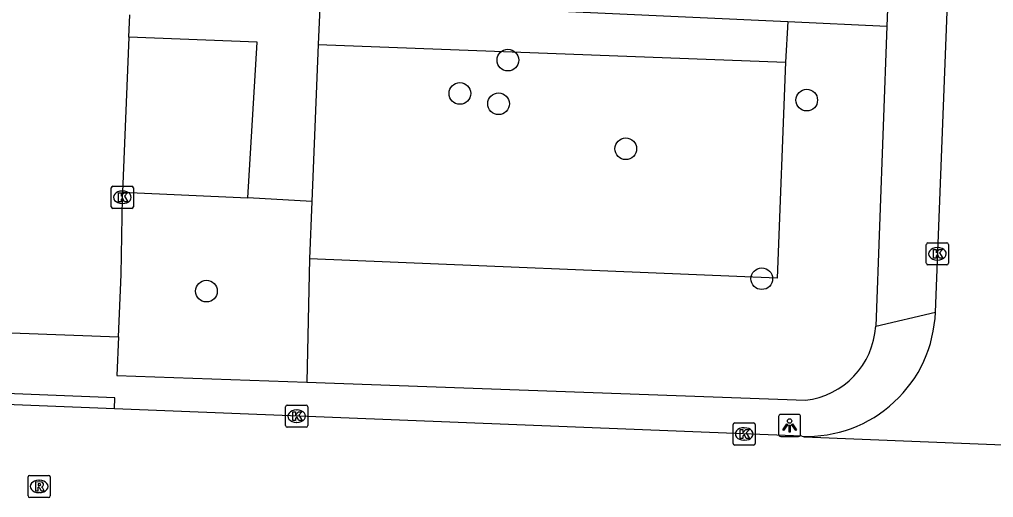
# Model space of a CAD drawing. Extents: x 160732 to 162105, y 387428 to 388479.
# Drawn here: x 161626.26 to 161670.28, y 387814.32 to 387835.91 of the extents above; entities that cross this region are included whole.
import ezdxf

# ---------------------------------------------------------------- set-up
doc = ezdxf.new("R2010")
doc.units = 0
for name, color, linetype in [('IMGEO_Boom', 7, 'Continuous'), ('IMGEO_Groenvoorziening', 7, 'Continuous'), ('IMGEO_Haag', 7, 'Continuous'), ('IMGEO_Kolk', 7, 'Continuous'), ('IMGEO_Lichtpunt', 7, 'Continuous'), ('IMGEO_Rijbaan_lokaal_open', 7, 'Continuous'), ('IMGEO_Rioolput', 7, 'Continuous'), ('IMGEO_Voetpad_open', 7, 'Continuous')]:
    doc.layers.add(name, color=color, linetype=linetype)

msp = doc.modelspace()

# ---------------------------------------------------------------- linework, layer by layer
at = {"layer": 'IMGEO_Boom'}
for centre in [(161648.331, 387834.071), (161646.161, 387832.566), (161661.836, 387832.265), (161647.91, 387832.1), (161653.659, 387830.07), (161659.806, 387824.2), (161634.711, 387823.638)]:
    msp.add_circle(centre, 0.489, dxfattribs=at)
at = {"layer": 'IMGEO_Groenvoorziening'}
for points in [[(161639.848, 387836.779), (161639.765, 387834.78)], [(161660.98, 387835.809), (161660.872, 387833.972)], [(161636.577, 387827.849), (161636.996, 387834.888), (161631.21, 387835.115)], [(161639.765, 387834.78), (161639.469, 387827.693)], [(161639.765, 387834.78), (161660.872, 387833.972)], [(161660.872, 387833.972), (161660.499, 387824.228), (161639.36, 387825.091)], [(161630.921, 387828.104), (161636.577, 387827.849)], [(161639.469, 387827.693), (161636.577, 387827.849)], [(161639.469, 387827.693), (161639.36, 387825.091)], [(161639.36, 387825.091), (161639.246, 387819.521)]]:
    msp.add_lwpolyline(points, dxfattribs=at)
at = {"layer": 'IMGEO_Haag'}
for points in [[(161639.848, 387836.779), (161660.98, 387835.809)], [(161660.98, 387835.809), (161665.462, 387835.603)]]:
    msp.add_lwpolyline(points, dxfattribs=at)
at = {"layer": 'IMGEO_Kolk'}
for p, q in [((161630.411, 387827.451), (161630.411, 387828.303)), ((161630.486, 387828.377), (161631.338, 387828.377)), ((161631.412, 387828.303), (161631.412, 387827.451)), ((161630.899, 387828.157), (161630.924, 387828.157)), ((161631.338, 387827.377), (161630.486, 387827.377)), ((161630.922, 387827.597), (161630.897, 387827.597)), ((161667.241, 387824.897), (161667.241, 387825.749)), ((161667.316, 387825.823), (161668.168, 387825.823)), ((161667.729, 387825.603), (161667.754, 387825.603)), ((161668.242, 387825.749), (161668.242, 387824.897)), ((161668.168, 387824.823), (161667.316, 387824.823)), ((161667.752, 387825.043), (161667.727, 387825.043)), ((161638.289, 387817.566), (161638.289, 387818.418)), ((161638.364, 387818.492), (161639.216, 387818.492)), ((161638.777, 387818.272), (161638.802, 387818.272)), ((161639.29, 387818.418), (161639.29, 387817.566)), ((161638.8, 387817.712), (161638.775, 387817.712)), ((161658.586, 387817.688), (161659.438, 387817.688)), ((161639.216, 387817.492), (161638.364, 387817.492)), ((161658.511, 387816.762), (161658.511, 387817.614)), ((161658.999, 387817.468), (161659.024, 387817.468)), ((161659.512, 387817.614), (161659.512, 387816.762)), ((161659.022, 387816.908), (161658.997, 387816.908)), ((161659.438, 387816.688), (161658.586, 387816.688))]:
    msp.add_line(p, q, dxfattribs=at)
for points in [[(161630.411, 387827.451), (161630.411, 387828.303)], [(161630.486, 387828.377), (161631.338, 387828.377)], [(161631.412, 387828.303), (161631.412, 387827.451)], [(161630.732, 387828.077), (161630.855, 387828.077), (161630.855, 387827.926), (161630.985, 387828.077), (161631.149, 387828.077), (161631.003, 387827.926), (161631.156, 387827.677), (161631.004, 387827.677), (161630.919, 387827.841), (161630.855, 387827.774), (161630.855, 387827.677), (161630.732, 387827.677), (161630.732, 387828.077)], [(161631.338, 387827.377), (161630.486, 387827.377)], [(161667.241, 387824.897), (161667.241, 387825.749)], [(161667.316, 387825.823), (161668.168, 387825.823)], [(161668.242, 387825.749), (161668.242, 387824.897)], [(161667.562, 387825.523), (161667.685, 387825.523), (161667.685, 387825.372), (161667.815, 387825.523), (161667.979, 387825.523), (161667.833, 387825.372), (161667.986, 387825.123), (161667.834, 387825.123), (161667.749, 387825.287), (161667.685, 387825.22), (161667.685, 387825.123), (161667.562, 387825.123), (161667.562, 387825.523)], [(161668.168, 387824.823), (161667.316, 387824.823)], [(161638.289, 387817.566), (161638.289, 387818.418)], [(161638.364, 387818.492), (161639.216, 387818.492)], [(161638.61, 387818.192), (161638.733, 387818.192), (161638.733, 387818.041), (161638.863, 387818.192), (161639.027, 387818.192), (161638.881, 387818.041), (161639.034, 387817.792), (161638.882, 387817.792), (161638.797, 387817.956), (161638.733, 387817.889), (161638.733, 387817.792), (161638.61, 387817.792), (161638.61, 387818.192)], [(161639.29, 387818.418), (161639.29, 387817.566)], [(161658.586, 387817.688), (161659.438, 387817.688)], [(161639.216, 387817.492), (161638.364, 387817.492)], [(161658.511, 387816.762), (161658.511, 387817.614)], [(161658.832, 387817.388), (161658.955, 387817.388), (161658.955, 387817.237), (161659.085, 387817.388), (161659.249, 387817.388), (161659.103, 387817.237), (161659.256, 387816.988), (161659.104, 387816.988), (161659.019, 387817.152), (161658.955, 387817.085), (161658.955, 387816.988), (161658.832, 387816.988), (161658.832, 387817.388)], [(161659.512, 387817.614), (161659.512, 387816.762)], [(161659.438, 387816.688), (161658.586, 387816.688)]]:
    msp.add_lwpolyline(points, dxfattribs=at)
for centre, start, end in [((161630.488, 387828.301), 91.552, 178.448), ((161630.488, 387828.301), 91.552, 178.448), ((161631.336, 387828.301), 1.552, 88.448), ((161631.336, 387828.301), 1.552, 88.448), ((161630.488, 387827.453), 181.552, 268.448), ((161630.488, 387827.453), 181.552, 268.448), ((161631.336, 387827.453), 271.552, 358.448), ((161631.336, 387827.453), 271.552, 358.448), ((161667.318, 387825.747), 91.552, 178.448), ((161667.318, 387825.747), 91.552, 178.448), ((161668.166, 387825.747), 1.552, 88.448), ((161668.166, 387825.747), 1.552, 88.448), ((161667.318, 387824.899), 181.552, 268.448), ((161667.318, 387824.899), 181.552, 268.448), ((161668.166, 387824.899), 271.552, 358.448), ((161668.166, 387824.899), 271.552, 358.448), ((161638.366, 387818.416), 91.552, 178.448), ((161638.366, 387818.416), 91.552, 178.448), ((161639.214, 387818.416), 1.552, 88.448), ((161639.214, 387818.416), 1.552, 88.448), ((161658.588, 387817.612), 91.552, 178.448), ((161658.588, 387817.612), 91.552, 178.448), ((161659.436, 387817.612), 1.552, 88.448), ((161659.436, 387817.612), 1.552, 88.448), ((161638.366, 387817.568), 181.552, 268.448), ((161638.366, 387817.568), 181.552, 268.448), ((161639.214, 387817.568), 271.552, 358.448), ((161639.214, 387817.568), 271.552, 358.448), ((161658.588, 387816.764), 181.552, 268.448), ((161658.588, 387816.764), 181.552, 268.448), ((161659.436, 387816.764), 271.552, 358.448), ((161659.436, 387816.764), 271.552, 358.448)]:
    msp.add_arc(centre, 0.0765, start, end, dxfattribs=at)
for centre, major_axis, ratio, start_param, end_param in [((161630.898, 387827.877), (-0.387, 0.002), 0.722429, 4.712389, 7.853982), ((161630.923, 387827.877), (-0.39, 0.002), 0.717154, 1.570796, 4.712389), ((161667.728, 387825.323), (-0.387, 0.002), 0.722429, 4.712389, 7.853982), ((161667.753, 387825.323), (-0.39, 0.002), 0.717154, 1.570796, 4.712389), ((161638.776, 387817.992), (-0.387, 0.002), 0.722429, 4.712389, 7.853982), ((161638.801, 387817.992), (-0.39, 0.002), 0.717154, 1.570796, 4.712389), ((161658.998, 387817.188), (-0.387, 0.002), 0.722429, 4.712389, 7.853982), ((161659.023, 387817.188), (-0.39, 0.002), 0.717154, 1.570796, 4.712389)]:
    msp.add_ellipse(centre, major_axis=major_axis, ratio=ratio, start_param=start_param, end_param=end_param, dxfattribs=at)
at = {"layer": 'IMGEO_Lichtpunt'}
for p, q in [((161660.565, 387817.977), (161660.565, 387817.17)), ((161660.565, 387817.977), (161660.565, 387817.17)), ((161661.467, 387818.072), (161660.659, 387818.072)), ((161661.467, 387818.072), (161660.659, 387818.072)), ((161661.561, 387817.17), (161661.561, 387817.977)), ((161661.561, 387817.17), (161661.561, 387817.977)), ((161660.659, 387817.076), (161661.467, 387817.076)), ((161660.659, 387817.076), (161661.467, 387817.076))]:
    msp.add_line(p, q, dxfattribs=at)
for points in [[(161660.939, 387817.641), (161660.978, 387817.613), (161660.79, 387817.351), (161660.752, 387817.378), (161660.939, 387817.641)], [(161661.041, 387817.593), (161661.088, 387817.593), (161661.088, 387817.271), (161661.041, 387817.271), (161661.041, 387817.593)], [(161661.151, 387817.613), (161661.189, 387817.64), (161661.376, 387817.378), (161661.337, 387817.35), (161661.151, 387817.613)]]:
    msp.add_lwpolyline(points, dxfattribs=at)
msp.add_circle((161661.064, 387817.775), 0.0994, dxfattribs=at)
for centre, start, end in [((161660.659, 387817.977), 90, 180), ((161660.659, 387817.977), 90, 180), ((161661.467, 387817.977), 0, 90), ((161661.467, 387817.977), 0, 90), ((161660.659, 387817.17), 180, 270), ((161660.659, 387817.17), 180, 270), ((161661.467, 387817.17), 270, 0), ((161661.467, 387817.17), 270, 360)]:
    msp.add_arc(centre, 0.0946, start, end, dxfattribs=at)
at = {"layer": 'IMGEO_Rijbaan_lokaal_open'}
for points in [[(161667.651, 387822.691), (161668.732, 387850.215)], [(161631.21, 387835.115), (161631.251, 387836.112)], [(161631.21, 387835.115), (161630.921, 387828.104)], [(161630.742, 387821.569), (161630.853, 387824.391), (161630.912, 387827.877), (161630.921, 387828.104)], [(161623.849, 387821.824), (161630.742, 387821.569)], [(161630.558, 387818.318), (161623.734, 387818.589)], [(161661.609, 387817.084), (161630.558, 387818.318)], [(161661.609, 387817.084), (161661.713, 387817.065), (161680.069, 387816.316), (161680.159, 387816.321)]]:
    msp.add_lwpolyline(points, dxfattribs=at)
msp.add_arc((161661.839, 387822.895), 5.815, 267.7285, 357.9943, dxfattribs=at)
at = {"layer": 'IMGEO_Rioolput'}
for p, q in [((161626.65, 387814.394), (161626.65, 387815.246)), ((161626.725, 387815.32), (161627.577, 387815.32)), ((161627.138, 387815.1), (161627.163, 387815.1)), ((161627.651, 387815.246), (161627.651, 387814.394)), ((161627.577, 387814.32), (161626.725, 387814.32)), ((161627.161, 387814.54), (161627.136, 387814.54))]:
    msp.add_line(p, q, dxfattribs=at)
for points in [[(161626.65, 387814.394), (161626.65, 387815.246)], [(161626.725, 387815.32), (161627.577, 387815.32)], [(161627.239, 387815.018), (161626.987, 387815.02), (161626.987, 387814.62)], [(161627.651, 387815.246), (161627.651, 387814.394)], [(161626.987, 387814.62), (161627.111, 387814.62), (161627.111, 387814.782), (161627.122, 387814.782)], [(161627.165, 387814.939), (161627.111, 387814.939), (161627.111, 387814.858)], [(161627.111, 387814.858), (161627.163, 387814.858)], [(161627.169, 387814.753), (161627.24, 387814.62), (161627.38, 387814.62), (161627.315, 387814.746)], [(161627.577, 387814.32), (161626.725, 387814.32)]]:
    msp.add_lwpolyline(points, dxfattribs=at)
for centre, radius, start, end in [((161626.727, 387815.244), 0.0765, 91.552, 178.448), ((161626.727, 387815.244), 0.0765, 91.552, 178.448), ((161627.238, 387814.908), 0.109, 350.3612, 89.416), ((161627.575, 387815.244), 0.0765, 1.552, 88.448), ((161627.575, 387815.244), 0.0765, 1.552, 88.448), ((161627.121, 387814.729), 0.0533, 26.0293, 88.6989), ((161627.147, 387815.047), 0.19, 274.7715, 282.9687), ((161627.171, 387814.843), 0.0964, 77.0061, 93.1865), ((161627.185, 387814.9), 0.0378, 276.6634, 79.6772), ((161627.236, 387814.908), 0.112, 277.5842, 350.9817), ((161627.22, 387814.693), 0.108, 29.5134, 73.7905), ((161626.727, 387814.396), 0.0765, 181.552, 268.448), ((161626.727, 387814.396), 0.0765, 181.552, 268.448), ((161627.575, 387814.396), 0.0765, 271.552, 358.448), ((161627.575, 387814.396), 0.0765, 271.552, 358.448)]:
    msp.add_arc(centre, radius, start, end, dxfattribs=at)
for centre, major_axis, ratio, start_param, end_param in [((161627.137, 387814.82), (-0.387, 0.002), 0.722429, 4.712389, 7.853982), ((161627.162, 387814.82), (-0.39, 0.002), 0.717154, 1.570796, 4.712389)]:
    msp.add_ellipse(centre, major_axis=major_axis, ratio=ratio, start_param=start_param, end_param=end_param, dxfattribs=at)
at = {"layer": 'IMGEO_Voetpad_open'}
for points in [[(161666.446, 387863.061), (161665.794, 387845.984), (161665.718, 387843.985), (161665.689, 387841.854), (161665.616, 387839.855), (161665.462, 387835.603)], [(161665.462, 387835.603), (161664.954, 387822.054)], [(161664.954, 387822.054), (161667.651, 387822.691)], [(161630.742, 387821.569), (161630.66, 387819.831), (161639.246, 387819.521)], [(161639.246, 387819.521), (161661.774, 387818.709)], [(161630.558, 387818.318), (161630.576, 387818.817), (161623.752, 387819.088)]]:
    msp.add_lwpolyline(points, dxfattribs=at)
msp.add_arc((161661.369, 387822.278), 3.592, 276.4676, 356.4295, dxfattribs=at)

doc.saveas('drawing.dxf')
